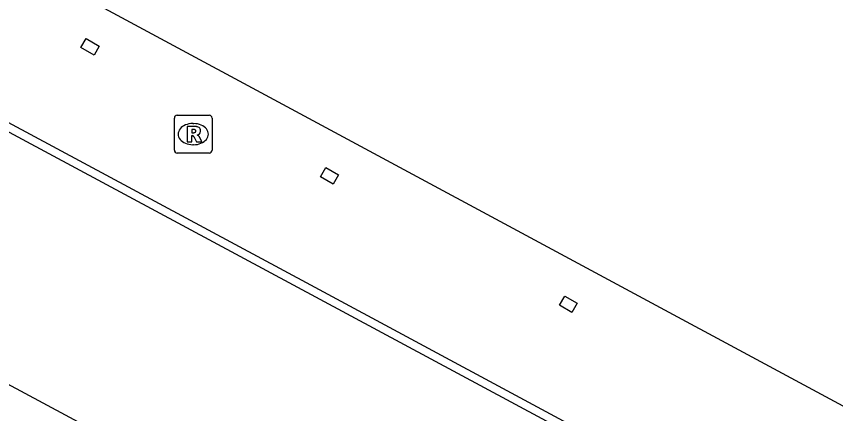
# Model space of a CAD drawing. Extents: x 159489 to 160304, y 383826 to 384530.
# Drawn here: x 159848.56 to 159870.3, y 384193.12 to 384203.65 of the extents above; entities that cross this region are included whole.
import ezdxf

# ---------------------------------------------------------------- set-up
doc = ezdxf.new("R2010")
doc.units = 0
for name, color, linetype in [('IMGEO_Lijnafwatering', 7, 'Continuous'), ('IMGEO_Pand', 7, 'Continuous'), ('IMGEO_Rioolput', 7, 'Continuous'), ('IMGEO_Voetpad_open', 7, 'Continuous')]:
    doc.layers.add(name, color=color, linetype=linetype)

msp = doc.modelspace()

# ---------------------------------------------------------------- linework, layer by layer
at = {"layer": 'IMGEO_Lijnafwatering'}
for points in [[(159856.376, 384196.522), (159839.597, 384205.535)], [(159873.154, 384187.508), (159856.376, 384196.522)]]:
    msp.add_lwpolyline(points, dxfattribs=at)
at = {"layer": 'IMGEO_Pand'}
for points in [[(159891.472, 384180.7), (159875.43, 384189.271), (159875.566, 384189.534), (159875.806, 384189.41), (159876.265, 384190.214), (159850.676, 384203.98)], [(159850.411, 384203.058), (159850.763, 384202.857), (159850.628, 384202.622), (159850.277, 384202.822), (159850.411, 384203.058)], [(159856.772, 384199.641), (159857.109, 384199.445), (159856.969, 384199.203), (159856.632, 384199.399), (159856.772, 384199.641)], [(159863.118, 384196.234), (159863.444, 384196.044), (159863.303, 384195.803), (159862.977, 384195.993), (159863.118, 384196.234)]]:
    msp.add_lwpolyline(points, dxfattribs=at)
at = {"layer": 'IMGEO_Rioolput'}
for p, q in [((159852.756, 384200.101), (159852.756, 384200.953)), ((159852.831, 384201.027), (159853.683, 384201.027)), ((159853.757, 384200.953), (159853.757, 384200.101)), ((159853.244, 384200.807), (159853.269, 384200.807)), ((159853.267, 384200.247), (159853.242, 384200.247)), ((159853.683, 384200.027), (159852.831, 384200.027))]:
    msp.add_line(p, q, dxfattribs=at)
for points in [[(159852.756, 384200.101), (159852.756, 384200.953)], [(159852.831, 384201.027), (159853.683, 384201.027)], [(159853.757, 384200.953), (159853.757, 384200.101)], [(159853.345, 384200.725), (159853.093, 384200.727), (159853.093, 384200.327)], [(159853.271, 384200.646), (159853.217, 384200.646), (159853.217, 384200.565)], [(159853.093, 384200.327), (159853.217, 384200.327), (159853.217, 384200.489), (159853.228, 384200.489)], [(159853.217, 384200.565), (159853.269, 384200.565)], [(159853.275, 384200.46), (159853.346, 384200.327), (159853.486, 384200.327), (159853.421, 384200.453)], [(159853.683, 384200.027), (159852.831, 384200.027)]]:
    msp.add_lwpolyline(points, dxfattribs=at)
for centre, radius, start, end in [((159852.833, 384200.951), 0.0765, 91.552, 178.448), ((159852.833, 384200.951), 0.0765, 91.552, 178.448), ((159853.681, 384200.951), 0.0765, 1.552, 88.448), ((159853.681, 384200.951), 0.0765, 1.552, 88.448), ((159853.277, 384200.55), 0.0964, 77.0061, 93.1865), ((159853.291, 384200.607), 0.0378, 276.6634, 79.6772), ((159853.344, 384200.615), 0.109, 350.3612, 89.416), ((159853.342, 384200.615), 0.112, 277.5842, 350.9817), ((159853.227, 384200.436), 0.0533, 26.0293, 88.6989), ((159853.253, 384200.754), 0.19, 274.7715, 282.9687), ((159853.326, 384200.4), 0.108, 29.5134, 73.7905), ((159852.833, 384200.103), 0.0765, 181.552, 268.448), ((159852.833, 384200.103), 0.0765, 181.552, 268.448), ((159853.681, 384200.103), 0.0765, 271.552, 358.448), ((159853.681, 384200.103), 0.0765, 271.552, 358.448)]:
    msp.add_arc(centre, radius, start, end, dxfattribs=at)
for centre, major_axis, ratio, start_param, end_param in [((159853.243, 384200.527), (-0.387, 0.002), 0.722429, 4.712389, 7.853982), ((159853.268, 384200.527), (-0.39, 0.002), 0.717154, 1.570796, 4.712389)]:
    msp.add_ellipse(centre, major_axis=major_axis, ratio=ratio, start_param=start_param, end_param=end_param, dxfattribs=at)
at = {"layer": 'IMGEO_Voetpad_open'}
msp.add_lwpolyline([(159890.081, 384178.186), (159887.304, 384172.975), (159886.537, 384173.398), (159786.238, 384227.228), (159789.088, 384232.417), (159890.081, 384178.186)], dxfattribs=at)

doc.saveas('drawing.dxf')
